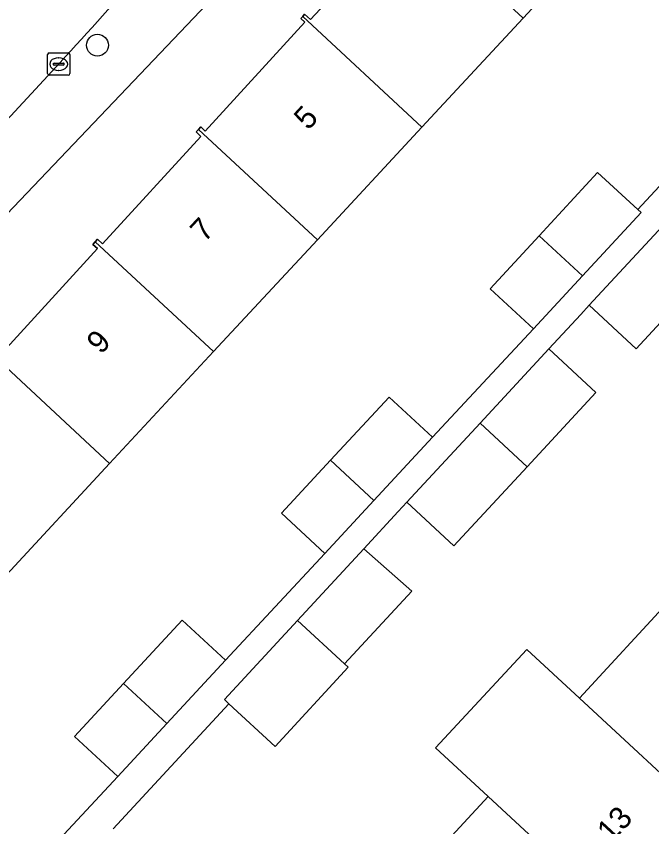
# Model space of a CAD drawing. Extents: x 159217 to 160349, y 381246 to 382172.
# Drawn here: x 159933.87 to 159962.3, y 381674.16 to 381710.43 of the extents above; entities that cross this region are included whole.
import ezdxf

# ---------------------------------------------------------------- set-up
doc = ezdxf.new("R2010")
doc.units = 0
for name, color, linetype in [('IMGEO_Boom', 7, 'Continuous'), ('IMGEO_Erf', 7, 'Continuous'), ('IMGEO_Kolk', 7, 'Continuous'), ('IMGEO_Pand', 7, 'Continuous'), ('IMGEO_Pand_nummerreeks', 7, 'Continuous'), ('IMGEO_Rijbaan_lokaal_open', 7, 'Continuous'), ('IMGEO_Voetpad_open', 7, 'Continuous')]:
    doc.layers.add(name, color=color, linetype=linetype)

msp = doc.modelspace()

# ---------------------------------------------------------------- linework, layer by layer
at = {"layer": 'IMGEO_Boom'}
msp.add_circle((159937.5, 381709.127), 0.489, dxfattribs=at)
at = {"layer": 'IMGEO_Erf'}
for points in [[(159955.211, 381724.431), (159931.645, 381699.69), (159903.156, 381668.59)], [(159947.68, 381686.387), (159945.738, 381688.184), (159947.932, 381690.556), (159950.552, 381693.387), (159952.494, 381691.59), (159957.005, 381696.435), (159955.063, 381698.232), (159957.257, 381700.604), (159959.877, 381703.435), (159961.671, 381701.775), (159966.055, 381706.513), (159964.149, 381708.277), (159966.715, 381711.049), (159968.621, 381709.285), (159969.657, 381710.404), (159958.03, 381724.363)], [(159961.362, 381715.532), (159956.546, 381710.343), (159952.019, 381705.465), (159947.34, 381700.423), (159942.694, 381695.417), (159938.045, 381690.407), (159933.431, 381685.435)], [(159933.1, 381695.225), (159937.498, 381700.026), (159937.291, 381700.216), (159937.398, 381700.332), (159937.506, 381700.451), (159937.732, 381700.244), (159942.133, 381705.048), (159941.914, 381705.249), (159942.018, 381705.362), (159942.122, 381705.476), (159942.326, 381705.29), (159946.777, 381710.159), (159946.597, 381710.323), (159946.683, 381710.417), (159946.769, 381710.512), (159947.029, 381710.274), (159951.377, 381714.933)], [(159964.887, 381699.091), (159961.609, 381695.55), (159959.505, 381697.497), (159959.123, 381697.082), (159957.698, 381695.542), (159959.801, 381693.596), (159956.721, 381690.268), (159953.445, 381686.728), (159951.342, 381688.674), (159950.959, 381688.26), (159949.417, 381686.593), (159951.569, 381684.701), (159948.558, 381681.448), (159948.722, 381681.296), (159945.445, 381677.755), (159943.383, 381679.662), (159938.208, 381674.068)], [(159983.405, 381693.899), (159980.678, 381697.173), (159978.532, 381694.854), (159981.359, 381692.24), (159977.176, 381687.719), (159973.094, 381683.308), (159969.013, 381678.897), (159964.931, 381674.486), (159960.849, 381670.074), (159956.667, 381665.555), (159952.997, 381668.951), (159950.799, 381670.984), (159954.981, 381675.504)], [(159903.219, 381664.26), (159913.033, 381655.27), (159916.14, 381652.413), (159919.978, 381656.535), (159918.036, 381658.332), (159920.23, 381660.703), (159922.85, 381663.535), (159924.792, 381661.738), (159929.168, 381666.438), (159927.226, 381668.235), (159929.42, 381670.606), (159932.04, 381673.438), (159933.982, 381671.641), (159938.417, 381676.405), (159936.475, 381678.202), (159938.67, 381680.574), (159941.289, 381683.405), (159943.231, 381681.608), (159947.68, 381686.387)], [(159954.981, 381675.504), (159952.624, 381677.685), (159956.706, 381682.096), (159959.063, 381679.915), (159963.145, 381684.326)]]:
    msp.add_lwpolyline(points, dxfattribs=at)
at = {"layer": 'IMGEO_Kolk'}
for p, q in [((159935.267, 381707.857), (159935.267, 381708.709)), ((159935.342, 381708.783), (159936.194, 381708.783)), ((159936.268, 381708.709), (159936.268, 381707.857)), ((159935.526, 381708.277), (159935.526, 381708.289)), ((159935.569, 381708.326), (159935.967, 381708.326)), ((159935.755, 381708.563), (159935.78, 381708.563)), ((159936.01, 381708.289), (159936.01, 381708.277)), ((159935.964, 381708.24), (159935.566, 381708.24)), ((159935.778, 381708.003), (159935.753, 381708.003)), ((159936.194, 381707.783), (159935.342, 381707.783))]:
    msp.add_line(p, q, dxfattribs=at)
for points in [[(159935.267, 381707.857), (159935.267, 381708.709)], [(159935.342, 381708.783), (159936.194, 381708.783)], [(159936.268, 381708.709), (159936.268, 381707.857)], [(159936.194, 381707.783), (159935.342, 381707.783)]]:
    msp.add_lwpolyline(points, dxfattribs=at)
for centre, radius, start, end in [((159935.344, 381708.707), 0.0765, 91.552, 178.448), ((159935.344, 381708.707), 0.0765, 91.552, 178.448), ((159936.192, 381708.707), 0.0765, 1.552, 88.448), ((159936.192, 381708.707), 0.0765, 1.552, 88.448), ((159935.566, 381708.286), 0.0403, 85.8775, 175.7526), ((159935.563, 381708.276), 0.0366, 178.938, 274.7102), ((159935.967, 381708.283), 0.043, 264.8664, 352.4533), ((159935.971, 381708.288), 0.0386, 1.7309, 96.639), ((159935.344, 381707.859), 0.0765, 181.552, 268.448), ((159935.344, 381707.859), 0.0765, 181.552, 268.448), ((159936.192, 381707.859), 0.0765, 271.552, 358.448), ((159936.192, 381707.859), 0.0765, 271.552, 358.448)]:
    msp.add_arc(centre, radius, start, end, dxfattribs=at)
for centre, major_axis, ratio, start_param, end_param in [((159935.754, 381708.283), (-0.387, 0.002), 0.722429, 4.712389, 7.853982), ((159935.779, 381708.283), (-0.39, 0.002), 0.717154, 1.570796, 4.712389)]:
    msp.add_ellipse(centre, major_axis=major_axis, ratio=ratio, start_param=start_param, end_param=end_param, dxfattribs=at)
at = {"layer": 'IMGEO_Pand'}
for points in [[(159951.302, 381715.21), (159956.546, 381710.343), (159961.362, 381715.532), (159956.106, 381720.434), (159955.89, 381720.198), (159956.081, 381720.023), (159951.608, 381715.14), (159951.406, 381715.324)], [(159952.019, 381705.465), (159956.546, 381710.343), (159951.302, 381715.21), (159951.199, 381715.097), (159951.377, 381714.933), (159947.029, 381710.274), (159946.769, 381710.512), (159946.683, 381710.417)], [(159952.019, 381705.465), (159946.683, 381710.417), (159946.597, 381710.323), (159946.777, 381710.159), (159942.326, 381705.29), (159942.122, 381705.476), (159942.018, 381705.362), (159947.34, 381700.423)], [(159942.694, 381695.417), (159947.34, 381700.423), (159942.018, 381705.362), (159941.914, 381705.249), (159942.133, 381705.048), (159937.732, 381700.244), (159937.506, 381700.451), (159937.398, 381700.332)], [(159961.819, 381701.638), (159961.671, 381701.775), (159959.877, 381703.435), (159957.257, 381700.604), (159959.197, 381698.804)], [(159964.887, 381699.091), (159962.782, 381701.038), (159959.505, 381697.497), (159961.609, 381695.55)], [(159942.694, 381695.417), (159937.398, 381700.332), (159937.291, 381700.216), (159937.498, 381700.026), (159933.1, 381695.225), (159932.852, 381695.452), (159932.74, 381695.33), (159938.045, 381690.407)], [(159957.257, 381700.604), (159955.063, 381698.232), (159957.005, 381696.435), (159959.197, 381698.804)], [(159938.045, 381690.407), (159932.74, 381695.33), (159932.628, 381695.208), (159932.857, 381694.998), (159928.45, 381690.187), (159928.217, 381690.398), (159928.155, 381690.33), (159933.431, 381685.435)], [(159957.698, 381695.542), (159954.619, 381692.215), (159956.721, 381690.268), (159959.801, 381693.596)], [(159949.872, 381688.756), (159952.494, 381691.59), (159950.552, 381693.387), (159947.932, 381690.556)], [(159956.721, 381690.268), (159954.619, 381692.215), (159951.342, 381688.674), (159953.445, 381686.728)], [(159949.872, 381688.756), (159947.932, 381690.556), (159945.738, 381688.184), (159947.68, 381686.387)], [(159949.417, 381686.593), (159946.455, 381683.393), (159948.558, 381681.448), (159951.569, 381684.701)], [(159963.145, 381684.326), (159959.063, 381679.915), (159964.931, 381674.486), (159969.013, 381678.897)], [(159938.67, 381680.574), (159940.61, 381678.775), (159943.231, 381681.608), (159941.289, 381683.405)], [(159948.722, 381681.296), (159948.558, 381681.448), (159946.455, 381683.393), (159943.178, 381679.852), (159943.383, 381679.662), (159945.445, 381677.755)], [(159964.931, 381674.486), (159959.063, 381679.915), (159956.706, 381682.096), (159952.624, 381677.685), (159954.981, 381675.504), (159960.849, 381670.074)], [(159938.67, 381680.574), (159936.475, 381678.202), (159938.417, 381676.405), (159940.61, 381678.775)], [(159960.849, 381670.074), (159954.981, 381675.504), (159950.799, 381670.984), (159952.997, 381668.951), (159956.667, 381665.555)]]:
    msp.add_lwpolyline(points, close=True, dxfattribs=at)
at = {"layer": 'IMGEO_Rijbaan_lokaal_open'}
msp.add_lwpolyline([(159943.501, 381716.626), (159938.487, 381721.428), (159934.749, 381717.486), (159931.987, 381714.619), (159927.295, 381709.736), (159903.152, 381683.456), (159904.997, 381681.639), (159908.335, 381678.645), (159935.838, 381708.361)], dxfattribs=at)
msp.add_arc((160250.14, 381424.637), 423.42, 136.40188, 137.92706, dxfattribs=at)
at = {"layer": 'IMGEO_Voetpad_open'}
for points in [[(159903.156, 381668.59), (159931.645, 381699.69), (159955.211, 381724.431)], [(159935.838, 381708.361), (159908.335, 381678.645), (159908.184, 381678.482), (159906.356, 381676.508), (159904.994, 381675.037), (159901.473, 381671.232)], [(159966.055, 381706.513), (159961.671, 381701.775), (159961.819, 381701.638), (159959.197, 381698.804), (159957.005, 381696.435), (159952.494, 381691.59), (159949.872, 381688.756), (159947.68, 381686.387), (159943.231, 381681.608), (159940.61, 381678.775), (159938.417, 381676.405), (159933.982, 381671.641)], [(159938.208, 381674.068), (159943.383, 381679.662), (159943.178, 381679.852), (159946.455, 381683.393), (159949.417, 381686.593), (159950.959, 381688.26), (159951.342, 381688.674), (159954.619, 381692.215), (159957.698, 381695.542), (159959.123, 381697.082), (159959.505, 381697.497), (159962.782, 381701.038)]]:
    msp.add_lwpolyline(points, dxfattribs=at)
msp.add_arc((160250.14, 381424.637), 423.42, 136.40188, 137.92706, dxfattribs=at)

# ---------------------------------------------------------------- texts
at = {"layer": 'IMGEO_Pand_nummerreeks'}
for s, rotation, p in [('5', 47.2496, (159946.93, 381705.289)), ('7', 47.2496, (159942.294, 381700.274)), ('9', 47.2496, (159937.658, 381695.259)), ('13', 47.2215, (159960.491, 381673.399))]:
    msp.add_text(s, height=1, rotation=rotation, dxfattribs=at).set_placement(p)

doc.saveas('drawing.dxf')
